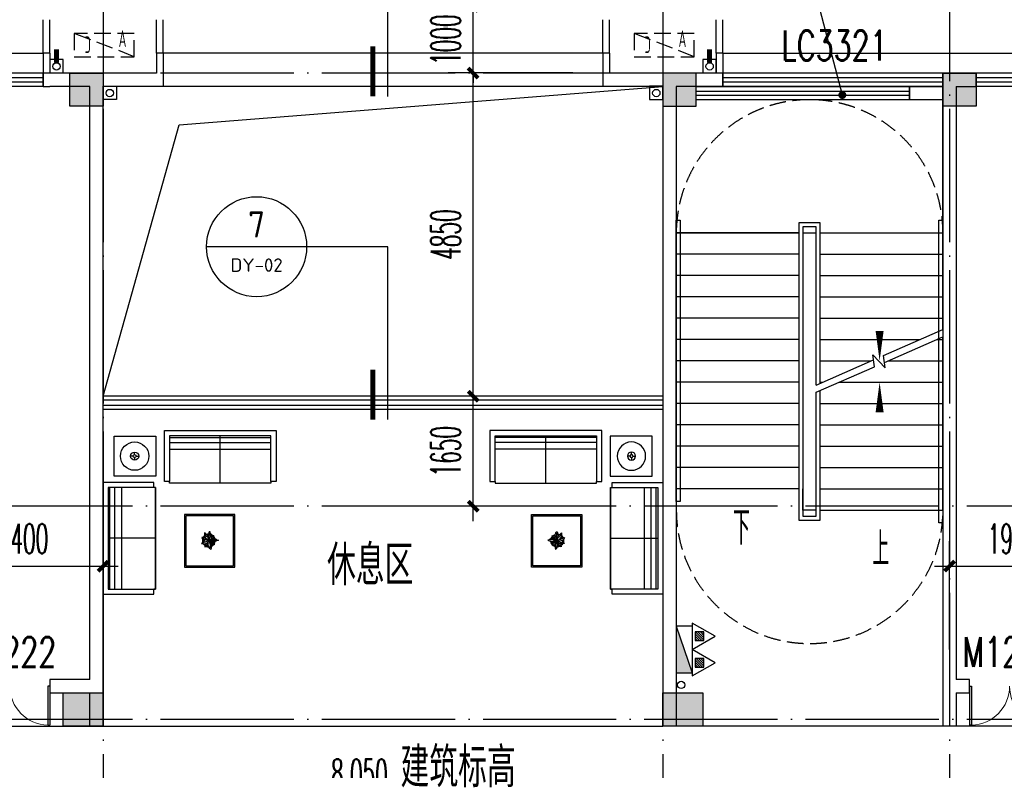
# Model space of a CAD drawing. Extents: x 1779708 to 7299578, y -1121471 to 88434.
# Tile 332 of 656: x 4607716 to 4622488, y -1020306 to -1009043. Entities that reach past the tile are written whole.
import ezdxf
from ezdxf.enums import TextEntityAlignment as Align

# ---------------------------------------------------------------- set-up
doc = ezdxf.new("R2010")
doc.units = 0
doc.header["$LTSCALE"] = 1000
doc.header["$MEASUREMENT"] = 0
doc.linetypes.add('DASH', pattern=[0.35, 0.25, -0.1])
doc.linetypes.add('DOTE', pattern=[2.42, 2, -0.2, 0.02, -0.2])
doc.layers.get('0').update_dxf_attribs({"linetype": 'CONTINUOUS'})
doc.layers.get('Defpoints').update_dxf_attribs({"linetype": 'CONTINUOUS'})
for name, color, linetype in [('11111111111111111111111111111', 50, 'DASH'), ('DIM_IDEN', 3, 'CONTINUOUS'), ('DIM_LEAD', 3, 'CONTINUOUS'), ('DIM_SYMB', 3, 'CONTINUOUS'), ('DIM_污水', 3, 'CONTINUOUS'), ('DOTE', 1, 'DOTE'), ('EQUIP_灭火器', 7, 'CONTINUOUS'), ('FUR', 9, 'CONTINUOUS'), ('P_PS_DIM', 1, 'CONTINUOUS'), ('PIPE-雨水', 4, 'CONTINUOUS'), ('PUB_DIM', 3, 'CONTINUOUS'), ('PUB_TEXT', 7, 'CONTINUOUS'), ('SPACE', 7, 'CONTINUOUS'), ('STAIR', 2, 'CONTINUOUS'), ('WALL', 255, 'CONTINUOUS'), ('WINDOW', 2, 'CONTINUOUS'), ('WINDOW_TEXT', 7, 'CONTINUOUS'), ('修改', 6, 'CONTINUOUS'), ('墙柱', 2, 'CONTINUOUS'), ('室外构件', 4, 'CONTINUOUS'), ('栏杆', 6, 'CONTINUOUS'), ('看线', 3, 'CONTINUOUS'), ('空调机位表示', 70, 'CONTINUOUS'), ('道路', 33, 'CONTINUOUS')]:
    doc.layers.add(name, color=color, linetype=linetype)
doc.styles.add('_TCH_DIM', font='SIMPLEX.shx', dxfattribs={"width": 0.7, "bigfont": 'GBCBIG.shx'})
doc.styles.add('_TCH_DIM_T3', font='SIMPLEX.shx', dxfattribs={"width": 0.494118, "bigfont": 'GBCBIG.shx'})
doc.styles.add('_TCH_SPACE', font='SIMPLEX', dxfattribs={"height": 5, "bigfont": 'GBCBIG'})
doc.styles.add('_TCH_WINDOW', font='SIMPLEX', dxfattribs={"height": 3.5, "bigfont": 'GBCBIG'})
doc.styles.get("Standard").update_dxf_attribs({"font": 'GBENOR', "bigfont": 'GBCBIG'})
doc.dimstyles.new('_TCH_ARCH&&150', dxfattribs={"dimtxt": 446.25, "dimasz": 150, "dimexe": 375, "dimexo": 450, "dimgap": 189.375, "dimtad": 1, "dimdec": 0, "dimzin": 0, "dimdsep": 46, "dimtxsty": '_TCH_DIM_T3', "dimblk": 'ARCHTICK', "dimcen": 0.09, "dimdle": 225, "dimclrt": 7, "dimazin": 2, "dimtfac": 1, "dimtdec": 0, "dimtix": 1, "dimtmove": 2, "dimatfit": 3, "dimfxl": 250, "dimtolj": 1, "dimtzin": 0, "dimarcsym": 0})

# ---------------------------------------------------------------- blocks, each defined once
blk = doc.blocks.new('A$C159220C3')
at = {"layer": 'DOTE'}
for p, q in [((42800, 149200), (42800, 7200)), ((51200, 149200), (51200, 7200)), ((55500, 149200), (55500, 7200)), ((86800, 60200), (7200, 60200)), ((86800, 53700), (7200, 53700)), ((86800, 50500), (7200, 50500))]:
    blk.add_line(p, q, dxfattribs=at)
blk = doc.blocks.new('A$C66903B95')
at = {"layer": '墙柱'}
h = blk.add_hatch(color=256, dxfattribs=at)
h.paths.add_polyline_path([(24950, 51000), (25450, 51000), (25450, 50500), (24950, 50500)])
h.paths.add_polyline_path([(66900, 12800), (67500, 12800), (67500, 13400), (66900, 13400)])
h.paths.add_polyline_path([(16600, 12800), (17100, 12800), (17100, 13300), (16600, 13300)])
h.paths.add_polyline_path([(27130, 15100), (27130, 15400), (26330, 15400), (26330, 15100)])
h.paths.add_polyline_path([(54500, 0), (55000, 0), (55000, 500), (54500, 500)])
h.paths.add_polyline_path([(16600, 51000), (17100, 51000), (17100, 50500), (16600, 50500)])
h.paths.add_polyline_path([(42000, 41700), (42600, 41700), (42600, 41200), (42000, 41200)])
h.paths.add_polyline_path([(58500, 32900), (59100, 32900), (59100, 32400), (58500, 32400)])
h.paths.add_polyline_path([(13000, 44800), (13500, 44800), (13500, 44200), (13000, 44200)])
h.paths.add_polyline_path([(66700, 37100), (67200, 37100), (67200, 36600), (66700, 36600)])
h.paths.add_polyline_path([(20700, 19400), (21200, 19400), (21200, 19900), (20700, 19900)])
h.paths.add_polyline_path([(20700, 26000), (21200, 26000), (21200, 26500), (20700, 26500)])
h.paths.add_polyline_path([(13000, 31800), (13500, 31800), (13500, 32400), (13000, 32400)])
h.paths.add_polyline_path([(20700, 38200), (21200, 38200), (21200, 37700), (20700, 37700)])
h.paths.add_polyline_path([(13000, 51000), (13500, 51000), (13500, 50500), (13000, 50500)])
h.paths.add_polyline_path([(74900, 12800), (75600, 12800), (75600, 13400), (74900, 13400)])
h.paths.add_polyline_path([(54900, 24500), (54400, 24500), (54400, 25000), (54900, 25000)])
h.paths.add_polyline_path([(74900, 41700), (75600, 41700), (75600, 41200), (74900, 41200)])
h.paths.add_polyline_path([(500, 44750), (1000, 44750), (1000, 44250), (500, 44250)])
h.paths.add_polyline_path([(500, 31850), (1000, 31850), (1000, 32350), (500, 32350)])
h.paths.add_polyline_path([(8400, 12800), (8900, 12800), (8900, 13300), (8400, 13300)])
h.paths.add_polyline_path([(66900, 24400), (67500, 24400), (67500, 25000), (66900, 25000)])
h.paths.add_polyline_path([(74900, 25000), (75600, 25000), (75600, 24400), (74900, 24400)])
h.paths.add_polyline_path([(58500, 25000), (59100, 25000), (59100, 24400), (58500, 24400)])
h.paths.add_polyline_path([(66700, 32900), (67200, 32900), (67200, 32400), (66700, 32400)])
h.paths.add_polyline_path([(54400, 32900), (54900, 32900), (54900, 32400), (54400, 32400)])
h.paths.add_polyline_path([(50150, 12800), (50650, 12800), (50650, 13300), (50150, 13300)])
h.paths.add_polyline_path([(46200, 51000), (46700, 51000), (46700, 50500), (46200, 50500)])
h.paths.add_polyline_path([(42500, 38200), (42000, 38200), (42000, 37700), (42500, 37700)])
h.paths.add_polyline_path([(42500, 51000), (42000, 51000), (42000, 50500), (42500, 50500)])
h.paths.add_polyline_path([(24900, 38200), (25400, 38200), (25400, 37700), (24900, 37700)])
h.paths.add_polyline_path([(20700, 31850), (21200, 31850), (21200, 32350), (20700, 32350)])
h.paths.add_polyline_path([(13000, 37600), (13500, 37600), (13500, 38200), (13000, 38200)])
h.paths.add_polyline_path([(16600, 26000), (17100, 26000), (17100, 26500), (16600, 26500)])
h.paths.add_polyline_path([(8200, 26000), (8700, 26000), (8700, 26500), (8200, 26500)])
h.paths.add_polyline_path([(500, 26000), (1000, 26000), (1000, 26500), (500, 26500)])
h.paths.add_polyline_path([(16500, 19300), (17100, 19300), (17100, 19900), (16500, 19900)])
h.paths.add_polyline_path([(8400, 19300), (8900, 19300), (8900, 19900), (8400, 19900)])
h.paths.add_polyline_path([(74900, 38500), (75600, 38500), (75600, 38000), (74900, 38000)])
h.paths.add_polyline_path([(75100, 51000), (75600, 51000), (75600, 50500), (75100, 50500)])
h.paths.add_polyline_path([(66850, 41800), (67550, 41800), (67550, 41200), (66850, 41200)])
h.paths.add_polyline_path([(66850, 51000), (67550, 51000), (67550, 50500), (66850, 50500)])
h.paths.add_polyline_path([(58450, 41800), (59150, 41800), (59150, 41200), (58450, 41200)])
h.paths.add_polyline_path([(58550, 51000), (59050, 51000), (59050, 50500), (58550, 50500)])
h.paths.add_polyline_path([(50150, 38200), (50650, 38200), (50650, 37700), (50150, 37700)])
h.paths.add_polyline_path([(50100, 41700), (50700, 41700), (50700, 41200), (50100, 41200)])
h.paths.add_polyline_path([(50150, 51000), (50650, 51000), (50650, 50500), (50150, 50500)])
h.paths.add_polyline_path([(33100, 38200), (33600, 38200), (33600, 37700), (33100, 37700)])
h.paths.add_polyline_path([(33000, 41700), (33600, 41700), (33600, 41200), (33000, 41200)])
h.paths.add_polyline_path([(24900, 41700), (25500, 41700), (25500, 41200), (24900, 41200)])
h.paths.add_polyline_path([(500, 38200), (1000, 38200), (1000, 37700), (500, 37700)])
h.paths.add_polyline_path([(16500, 41800), (17100, 41800), (17100, 41200), (16500, 41200)])
h.paths.add_polyline_path([(33100, 51000), (33600, 51000), (33600, 50500), (33100, 50500)])
h.paths.add_polyline_path([(500, 51000), (1000, 51000), (1000, 50500), (500, 50500)])
h.paths.add_polyline_path([(74900, 9300), (75600, 9300), (75600, 9800), (74900, 9800)])
h.paths.add_polyline_path([(74900, 0), (75600, 0), (75600, 500), (74900, 500)])
h.paths.add_polyline_path([(66900, 9300), (67500, 9300), (67500, 9800), (66900, 9800)])
h.paths.add_polyline_path([(66950, 0), (67450, 0), (67450, 500), (66950, 500)])
h.paths.add_polyline_path([(58500, 12800), (59100, 12800), (59100, 13400), (58500, 13400)])
h.paths.add_polyline_path([(58500, 9300), (59100, 9300), (59100, 9800), (58500, 9800)])
h.paths.add_polyline_path([(58550, 0), (59050, 0), (59050, 500), (58550, 500)])
h.paths.add_polyline_path([(50100, 9300), (50700, 9300), (50700, 9800), (50100, 9800)])
h.paths.add_polyline_path([(50150, 0), (50650, 0), (50650, 500), (50150, 500)])
h.paths.add_polyline_path([(42000, 12800), (42500, 12800), (42500, 13300), (42000, 13300)])
h.paths.add_polyline_path([(42000, 9300), (42600, 9300), (42600, 9800), (42000, 9800)])
h.paths.add_polyline_path([(33100, 12800), (33600, 12800), (33600, 13300), (33100, 13300)])
h.paths.add_polyline_path([(25060, 12800), (25660, 12800), (25660, 13200), (25060, 13200)])
h.paths.add_polyline_path([(33000, 9300), (33600, 9300), (33600, 9800), (33000, 9800)])
h.paths.add_polyline_path([(24900, 9300), (25500, 9300), (25500, 9800), (24900, 9800)])
h.paths.add_polyline_path([(0, 12500), (700, 12500), (700, 13000), (0, 13000)])
h.paths.add_polyline_path([(0, 9300), (700, 9300), (700, 9800), (0, 9800)])
h.paths.add_polyline_path([(8100, 9300), (8700, 9300), (8700, 9800), (8100, 9800)])
h.paths.add_polyline_path([(16500, 9300), (17100, 9300), (17100, 9800), (16500, 9800)])
h.paths.add_polyline_path([(42000, 0), (42500, 0), (42500, 500), (42000, 500)])
h.paths.add_polyline_path([(33100, 0), (33600, 0), (33600, 500), (33100, 500)])
h.paths.add_polyline_path([(24950, 0), (25450, 0), (25450, 500), (24950, 500)])
h.paths.add_polyline_path([(16500, 0), (17100, 0), (17100, 500), (16500, 500)])
h.paths.add_polyline_path([(8100, 0), (8700, 0), (8700, 500), (8100, 500)])
h.paths.add_polyline_path([(0, 0), (500, 0), (500, 500), (0, 500)])
h.paths.add_polyline_path([(24950, 87000), (25450, 87000), (25450, 87500), (24950, 87500)])
h.paths.add_polyline_path([(66900, 125200), (67500, 125200), (67500, 124600), (66900, 124600)])
h.paths.add_polyline_path([(16600, 125200), (17100, 125200), (17100, 124700), (16600, 124700)])
h.paths.add_polyline_path([(27130, 122900), (27130, 122600), (26330, 122600), (26330, 122900)])
h.paths.add_polyline_path([(54500, 138000), (55000, 138000), (55000, 137500), (54500, 137500)])
h.paths.add_polyline_path([(16600, 87000), (17100, 87000), (17100, 87500), (16600, 87500)])
h.paths.add_polyline_path([(42000, 96300), (42600, 96300), (42600, 96800), (42000, 96800)])
h.paths.add_polyline_path([(58500, 105100), (59100, 105100), (59100, 105600), (58500, 105600)])
h.paths.add_polyline_path([(13000, 93200), (13500, 93200), (13500, 93800), (13000, 93800)])
h.paths.add_polyline_path([(66700, 100900), (67200, 100900), (67200, 101400), (66700, 101400)])
h.paths.add_polyline_path([(20700, 118600), (21200, 118600), (21200, 118100), (20700, 118100)])
h.paths.add_polyline_path([(20700, 112000), (21200, 112000), (21200, 111500), (20700, 111500)])
h.paths.add_polyline_path([(13000, 106200), (13500, 106200), (13500, 105600), (13000, 105600)])
h.paths.add_polyline_path([(20700, 99800), (21200, 99800), (21200, 100300), (20700, 100300)])
h.paths.add_polyline_path([(13000, 87000), (13500, 87000), (13500, 87500), (13000, 87500)])
h.paths.add_polyline_path([(74900, 125200), (75600, 125200), (75600, 124600), (74900, 124600)])
h.paths.add_polyline_path([(54900, 113500), (54400, 113500), (54400, 113000), (54900, 113000)])
h.paths.add_polyline_path([(74900, 96300), (75600, 96300), (75600, 96800), (74900, 96800)])
h.paths.add_polyline_path([(500, 93250), (1000, 93250), (1000, 93750), (500, 93750)])
h.paths.add_polyline_path([(500, 106150), (1000, 106150), (1000, 105650), (500, 105650)])
h.paths.add_polyline_path([(8400, 125200), (8900, 125200), (8900, 124700), (8400, 124700)])
h.paths.add_polyline_path([(66900, 113600), (67500, 113600), (67500, 113000), (66900, 113000)])
h.paths.add_polyline_path([(74900, 113000), (75600, 113000), (75600, 113600), (74900, 113600)])
h.paths.add_polyline_path([(58500, 113000), (59100, 113000), (59100, 113600), (58500, 113600)])
h.paths.add_polyline_path([(66700, 105100), (67200, 105100), (67200, 105600), (66700, 105600)])
h.paths.add_polyline_path([(54400, 105100), (54900, 105100), (54900, 105600), (54400, 105600)])
h.paths.add_polyline_path([(50150, 125200), (50650, 125200), (50650, 124700), (50150, 124700)])
h.paths.add_polyline_path([(46200, 87000), (46700, 87000), (46700, 87500), (46200, 87500)])
h.paths.add_polyline_path([(42500, 99800), (42000, 99800), (42000, 100300), (42500, 100300)])
h.paths.add_polyline_path([(42500, 87000), (42000, 87000), (42000, 87500), (42500, 87500)])
h.paths.add_polyline_path([(24900, 99800), (25400, 99800), (25400, 100300), (24900, 100300)])
h.paths.add_polyline_path([(20700, 106150), (21200, 106150), (21200, 105650), (20700, 105650)])
h.paths.add_polyline_path([(13000, 100400), (13500, 100400), (13500, 99800), (13000, 99800)])
h.paths.add_polyline_path([(16600, 112000), (17100, 112000), (17100, 111500), (16600, 111500)])
h.paths.add_polyline_path([(8200, 112000), (8700, 112000), (8700, 111500), (8200, 111500)])
h.paths.add_polyline_path([(500, 112000), (1000, 112000), (1000, 111500), (500, 111500)])
h.paths.add_polyline_path([(16500, 118700), (17100, 118700), (17100, 118100), (16500, 118100)])
h.paths.add_polyline_path([(8400, 118700), (8900, 118700), (8900, 118100), (8400, 118100)])
h.paths.add_polyline_path([(74900, 99500), (75600, 99500), (75600, 100000), (74900, 100000)])
h.paths.add_polyline_path([(75100, 87000), (75600, 87000), (75600, 87500), (75100, 87500)])
h.paths.add_polyline_path([(66850, 96200), (67550, 96200), (67550, 96800), (66850, 96800)])
h.paths.add_polyline_path([(66850, 87000), (67550, 87000), (67550, 87500), (66850, 87500)])
h.paths.add_polyline_path([(58450, 96200), (59150, 96200), (59150, 96800), (58450, 96800)])
h.paths.add_polyline_path([(58550, 87000), (59050, 87000), (59050, 87500), (58550, 87500)])
h.paths.add_polyline_path([(50150, 99800), (50650, 99800), (50650, 100300), (50150, 100300)])
h.paths.add_polyline_path([(50100, 96300), (50700, 96300), (50700, 96800), (50100, 96800)])
h.paths.add_polyline_path([(50150, 87000), (50650, 87000), (50650, 87500), (50150, 87500)])
h.paths.add_polyline_path([(33100, 99800), (33600, 99800), (33600, 100300), (33100, 100300)])
h.paths.add_polyline_path([(33000, 96300), (33600, 96300), (33600, 96800), (33000, 96800)])
h.paths.add_polyline_path([(24900, 96300), (25500, 96300), (25500, 96800), (24900, 96800)])
h.paths.add_polyline_path([(500, 99800), (1000, 99800), (1000, 100300), (500, 100300)])
h.paths.add_polyline_path([(16500, 96200), (17100, 96200), (17100, 96800), (16500, 96800)])
h.paths.add_polyline_path([(33100, 87000), (33600, 87000), (33600, 87500), (33100, 87500)])
h.paths.add_polyline_path([(500, 87000), (1000, 87000), (1000, 87500), (500, 87500)])
h.paths.add_polyline_path([(74900, 128700), (75600, 128700), (75600, 128200), (74900, 128200)])
h.paths.add_polyline_path([(74900, 138000), (75600, 138000), (75600, 137500), (74900, 137500)])
h.paths.add_polyline_path([(66900, 128700), (67500, 128700), (67500, 128200), (66900, 128200)])
h.paths.add_polyline_path([(66950, 138000), (67450, 138000), (67450, 137500), (66950, 137500)])
h.paths.add_polyline_path([(58500, 125200), (59100, 125200), (59100, 124600), (58500, 124600)])
h.paths.add_polyline_path([(58500, 128700), (59100, 128700), (59100, 128200), (58500, 128200)])
h.paths.add_polyline_path([(58550, 138000), (59050, 138000), (59050, 137500), (58550, 137500)])
h.paths.add_polyline_path([(50100, 128700), (50700, 128700), (50700, 128200), (50100, 128200)])
h.paths.add_polyline_path([(50150, 138000), (50650, 138000), (50650, 137500), (50150, 137500)])
h.paths.add_polyline_path([(42000, 125200), (42500, 125200), (42500, 124700), (42000, 124700)])
h.paths.add_polyline_path([(42000, 128700), (42600, 128700), (42600, 128200), (42000, 128200)])
h.paths.add_polyline_path([(33100, 125200), (33600, 125200), (33600, 124700), (33100, 124700)])
h.paths.add_polyline_path([(25060, 125200), (25660, 125200), (25660, 124800), (25060, 124800)])
h.paths.add_polyline_path([(33000, 128700), (33600, 128700), (33600, 128200), (33000, 128200)])
h.paths.add_polyline_path([(24900, 128700), (25500, 128700), (25500, 128200), (24900, 128200)])
h.paths.add_polyline_path([(0, 125500), (700, 125500), (700, 125000), (0, 125000)])
h.paths.add_polyline_path([(0, 128700), (700, 128700), (700, 128200), (0, 128200)])
h.paths.add_polyline_path([(8100, 128700), (8700, 128700), (8700, 128200), (8100, 128200)])
h.paths.add_polyline_path([(16500, 128700), (17100, 128700), (17100, 128200), (16500, 128200)])
h.paths.add_polyline_path([(42000, 138000), (42500, 138000), (42500, 137500), (42000, 137500)])
h.paths.add_polyline_path([(33100, 138000), (33600, 138000), (33600, 137500), (33100, 137500)])
h.paths.add_polyline_path([(24950, 138000), (25450, 138000), (25450, 137500), (24950, 137500)])
h.paths.add_polyline_path([(16500, 138000), (17100, 138000), (17100, 137500), (16500, 137500)])
h.paths.add_polyline_path([(8100, 138000), (8700, 138000), (8700, 137500), (8100, 137500)])
h.paths.add_polyline_path([(0, 138000), (500, 138000), (500, 137500), (0, 137500)])
for points in [[(33100, 51000), (33600, 51000), (33600, 50500), (33100, 50500)], [(42500, 51000), (42000, 51000), (42000, 50500), (42500, 50500)], [(46200, 51000), (46700, 51000), (46700, 50500), (46200, 50500)], [(33000, 41700), (33600, 41700), (33600, 41200), (33000, 41200)], [(42000, 41700), (42600, 41700), (42600, 41200), (42000, 41200)]]:
    blk.add_lwpolyline(points, close=True, dxfattribs=at)
blk = doc.blocks.new('A$C46E9187A')
at = {"layer": '空调机位表示', "linetype": 'DASH'}
blk.add_lwpolyline([(0, 0), (0, 350), (900, 350), (900, 0)], close=True, dxfattribs=at)
blk.add_lwpolyline([(0, 0), (900, 350)], dxfattribs=at)
at = {"layer": '空调机位表示', "width": 0.6}
for s, p in [('A', (118, 145)), ('C', (651, 55))]:
    blk.add_text(s, height=250, dxfattribs=at).set_placement(p)
blk = doc.blocks.new('a1')
at = {"layer": '11111111111111111111111111111'}
for p, q in [((59122, 49136), (59122, 48936)), ((59322, 49136), (59122, 49136)), ((59322, 48936), (59322, 49136)), ((59122, 48936), (59322, 48936))]:
    blk.add_line(p, q, dxfattribs=at)
blk = doc.blocks.new('$TwtSys$00000545')
h = blk.add_hatch()
h.set_pattern_fill('ANSI31', color=256, scale=200, angle=180, style=0)
h.set_pattern_definition([(225, (199409.273, 63921.482), (17.6776695, -17.6776695), [])])
h.paths.add_polyline_path([(65, 174), (-65, 174), (-65, 44), (65, 44)])
for p, q in [((0, 344), (-198, 0)), ((198, 0), (0, 344)), ((-198, 0), (198, 0))]:
    blk.add_line(p, q)
blk.add_lwpolyline([(65, 174), (-65, 174), (-65, 44), (65, 44)], close=True)
blk = doc.blocks.new('$plan$00002595')
at = {"layer": 'FUR'}
for p, q in [((2519, 1538), (995, 1538)), ((995, 1538), (995, 852)), ((995, 1512), (2519, 1512)), ((1757, 826), (1757, 1538)), ((2519, 852), (2519, 1538)), ((995, 1436), (2519, 1436)), ((995, 1334), (2519, 1334)), ((450, 1232), (412, 1232)), ((473, 1255), (473, 1293)), ((473, 1210), (473, 1171)), ((496, 1232), (534, 1232)), ((76, 762), (76, -762)), ((762, 762), (76, 762)), ((102, -762), (102, 762)), ((178, -762), (178, 762)), ((279, -762), (279, 762)), ((1955, 335), (1240, 335)), ((1240, 335), (1240, -413)), ((1955, -413), (1955, 335)), ((787, 0), (76, 0)), ((1495, 11), (1480, 9)), ((1480, 9), (1486, -6)), ((1491, 4), (1517, -7)), ((1508, 13), (1495, 11)), ((1523, 13), (1508, 13)), ((1535, 69), (1523, 82)), ((1523, 82), (1523, 66)), ((1523, 66), (1524, 28)), ((1541, 3), (1523, 13)), ((1524, 28), (1536, 7)), ((1557, 53), (1535, 69)), ((1540, 40), (1535, 55)), ((1536, 7), (1549, -8)), ((1542, 34), (1540, 40)), ((1550, 27), (1542, 34)), ((1563, 22), (1550, 27)), ((1568, 42), (1557, 53)), ((1575, 9), (1563, 22)), ((1581, 28), (1568, 42)), ((1579, -11), (1575, 9)), ((1580, 43), (1578, 34)), ((1582, 63), (1580, 43)), ((1587, 10), (1581, 28)), ((1585, 81), (1582, 63)), ((1593, 94), (1585, 81)), ((1597, 18), (1587, 2)), ((1591, -21), (1587, 10)), ((1590, -13), (1600, 3)), ((1604, 98), (1593, 94)), ((1596, 74), (1600, 51)), ((1602, 38), (1597, 18)), ((1600, 51), (1602, 38)), ((1600, 3), (1612, 21)), ((1605, 95), (1604, 98)), ((1607, 79), (1605, 95)), ((1610, 69), (1607, 79)), ((1619, 59), (1610, 69)), ((1612, 21), (1633, 30)), ((1615, 22), (1620, 32)), ((1623, 48), (1619, 59)), ((1620, 32), (1623, 48)), ((1630, 5), (1633, 14)), ((1630, -8), (1630, 5)), ((1633, 30), (1650, 33)), ((1646, 6), (1642, -14)), ((1653, 24), (1646, 6)), ((1650, 33), (1666, 36)), ((1666, 36), (1653, 24)), ((1491, -64), (1478, -80)), ((1478, -80), (1501, -79)), ((1486, -6), (1489, -14)), ((1489, -14), (1503, -31)), ((1504, -48), (1491, -64)), ((1516, -61), (1495, -75)), ((1501, -79), (1519, -84)), ((1503, -31), (1513, -34)), ((1514, -35), (1504, -48)), ((1527, -30), (1514, -35)), ((1532, -57), (1516, -61)), ((1517, -7), (1528, -11)), ((1519, -84), (1539, -81)), ((1544, -26), (1527, -30)), ((1528, -11), (1558, -26)), ((1531, -105), (1528, -129)), ((1528, -129), (1537, -126)), ((1540, -87), (1531, -105)), ((1551, -48), (1532, -57)), ((1537, -126), (1552, -123)), ((1539, -81), (1557, -75)), ((1548, -79), (1540, -87)), ((1563, -27), (1544, -26)), ((1558, -98), (1544, -105)), ((1549, -8), (1559, -24)), ((1566, -44), (1551, -48)), ((1552, -123), (1562, -110)), ((1557, -75), (1565, -64)), ((1566, -88), (1558, -98)), ((1559, -24), (1580, -35)), ((1562, -110), (1576, -97)), ((1565, -64), (1576, -55)), ((1581, -33), (1566, -44)), ((1574, -75), (1566, -88)), ((1576, -70), (1579, -50)), ((1576, -55), (1578, -51)), ((1576, -96), (1576, -70)), ((1580, -116), (1576, -96)), ((1587, -32), (1579, -11)), ((1579, -50), (1585, -30)), ((1580, -35), (1587, -32)), ((1589, -139), (1580, -116)), ((1585, -30), (1605, -48)), ((1585, -32), (1596, -66)), ((1587, -34), (1591, -21)), ((1589, -32), (1598, -21)), ((1589, -35), (1589, -32)), ((1605, -33), (1589, -35)), ((1600, -152), (1589, -139)), ((1591, -35), (1618, -36)), ((1596, -66), (1607, -95)), ((1598, -21), (1612, -13)), ((1619, -50), (1602, -46)), ((1616, -27), (1605, -33)), ((1605, -48), (1622, -77)), ((1608, -113), (1605, -135)), ((1605, -135), (1608, -145)), ((1607, -95), (1608, -113)), ((1630, -64), (1611, -59)), ((1612, -13), (1625, -15)), ((1619, -144), (1615, -171)), ((1631, -27), (1616, -27)), ((1618, -36), (1640, -35)), ((1634, -51), (1619, -50)), ((1625, -115), (1619, -144)), ((1622, -77), (1625, -115)), ((1637, -100), (1623, -92)), ((1625, -15), (1630, -8)), ((1642, -71), (1630, -64)), ((1642, -14), (1631, -27)), ((1669, -51), (1634, -51)), ((1650, -101), (1637, -100)), ((1640, -13), (1656, -9)), ((1640, -35), (1650, -26)), ((1640, -52), (1653, -60)), ((1649, -82), (1642, -71)), ((1654, -88), (1649, -82)), ((1650, -26), (1659, -24)), ((1668, -101), (1650, -101)), ((1653, -60), (1666, -76)), ((1656, -9), (1679, -6)), ((1659, -24), (1684, -22)), ((1666, -76), (1667, -90)), ((1667, -90), (1668, -101)), ((1693, -42), (1669, -51)), ((1679, -6), (1698, -12)), ((1684, -22), (1699, -29)), ((1718, -34), (1693, -42)), ((1698, -12), (1707, -24)), ((1707, -24), (1719, -27)), ((1730, -28), (1718, -34)), ((1719, -27), (1730, -28)), ((1615, -171), (1600, -152)), ((1240, -413), (1955, -413)), ((76, -762), (762, -762))]:
    blk.add_line(p, q, dxfattribs=at)
for points in [[(792, 930), (164, 930), (164, 1530), (792, 1530)], [(2519, 852), (2519, 826), (995, 826), (995, 852), (919, 852), (919, 1614), (2596, 1614), (2596, 852)], [(787, 762), (762, 762), (762, 838), (0, 838), (0, -838), (762, -838), (762, -762), (787, -762)], [(787, 762), (787, 762), (787, -762), (762, -762), (787, -762)], [(1975, -433), (1975, 355), (1220, 355), (1220, -433)]]:
    blk.add_lwpolyline(points, close=True, dxfattribs=at)
for radius in [213, 61, 22.9]:
    blk.add_circle((473, 1232), radius, dxfattribs=at)
for radius, start, end in [(96, 130.6606, 151.3393), (88, 135.0835, 147.5023), (96, 92.503, 110.4563), (88, 93.2699, 107.4002), (96, 44.8021, 69.1804), (88, 48.4756, 65.3347), (88, 17.9864, 40.5771), (96, 17.123, 40.9816), (96, 169.7038, 196.1281), (88, 174.1886, 192.4028), (96, 208.3455, 234.4541), (88, 213.3868, 232.0756), (96, 248.5862, 269.7442), (88, 250.6559, 267.5058), (96, 292.9768, 315.8473), (88, 296.2761, 311.1349), (88, 332.6899, 349.5345), (96, 326.9563, 352.295)]:
    blk.add_arc((1586, -34), radius, start, end, dxfattribs=at)
blk = doc.blocks.new('$WINLIB2D$00000001')
at = {"color": 0}
for points in [[(-0.5, 0.5), (-0.5, -0.5)], [(-0.5, 0.5), (0.5, 0.5)], [(0.5, -0.5), (0.5, 0.5)], [(0.5, 0.1667), (-0.5, 0.1667)], [(0.5, -0.1667), (-0.5, -0.1667)], [(-0.5, -0.5), (0.5, -0.5)]]:
    blk.add_lwpolyline(points, dxfattribs=at)
blk = doc.blocks.new('_ArchTick')
at = {"color": 0, "linetype": 'ByBlock', "const_width": 0.4}
blk.add_lwpolyline([(-0.5, -0.5), (0.5, 0.5)], dxfattribs=at)
blk = doc.blocks.new('*D6171')
at = {"layer": 'Defpoints', "color": 0, "transparency": 16777216}
for p in [(4614519, -1008843), (4616467, -1008843), (4616467, -1009843)]:
    blk.add_point(p, dxfattribs=at)
at = {"layer": 'PUB_DIM', "color": 0, "lineweight": -2, "transparency": 16777216}
for p, q in [((4614519, -1008843), (4614519, -1008693)), ((4616017, -1008843), (4614144, -1008843)), ((4614519, -1009843), (4614519, -1008843)), ((4616017, -1009843), (4614144, -1009843)), ((4614519, -1009843), (4614519, -1009993))]:
    blk.add_line(p, q, dxfattribs=at)
at = {"layer": 'PUB_DIM', "color": 0, "lineweight": -2, "transparency": 16777216, "xscale": 150, "yscale": 150, "zscale": 150}
for p, rotation in [((4614519, -1008843), 270), ((4614519, -1009843), 90)]:
    blk.add_blockref('_ArchTick', p, dxfattribs=dict(at, rotation=rotation))
at = {"layer": 'PUB_DIM', "color": 7, "transparency": 16777216, "insert": (4614106, -1009343), "char_height": 446.2, "attachment_point": 5, "rotation": 90, "style": '_TCH_DIM_T3'}
blk.add_mtext('\\A1;1000', dxfattribs=at)
blk = doc.blocks.new('*D6172')
at = {"layer": 'Defpoints', "color": 0, "transparency": 16777216}
for p in [(4614519, -1009843), (4616467, -1009843), (4616467, -1014693)]:
    blk.add_point(p, dxfattribs=at)
at = {"layer": 'PUB_DIM', "color": 0, "lineweight": -2, "transparency": 16777216}
for p, q in [((4614519, -1014918), (4614519, -1009618)), ((4616017, -1009843), (4614144, -1009843)), ((4616017, -1014693), (4614144, -1014693))]:
    blk.add_line(p, q, dxfattribs=at)
at = {"layer": 'PUB_DIM', "color": 0, "lineweight": -2, "transparency": 16777216, "xscale": 150, "yscale": 150, "zscale": 150}
for p, rotation in [((4614519, -1009843), 90), ((4614519, -1014693), 270)]:
    blk.add_blockref('_ArchTick', p, dxfattribs=dict(at, rotation=rotation))
at = {"layer": 'PUB_DIM', "color": 7, "transparency": 16777216, "insert": (4614106, -1012268), "char_height": 446.2, "attachment_point": 5, "rotation": 90, "style": '_TCH_DIM_T3'}
blk.add_mtext('\\A1;4850', dxfattribs=at)
blk = doc.blocks.new('*D6173')
at = {"layer": 'Defpoints', "color": 0, "transparency": 16777216}
for p in [(4614519, -1014693), (4616467, -1014693), (4616467, -1016343)]:
    blk.add_point(p, dxfattribs=at)
at = {"layer": 'PUB_DIM', "color": 0, "lineweight": -2, "transparency": 16777216}
for p, q in [((4614519, -1016568), (4614519, -1014468)), ((4616017, -1014693), (4614144, -1014693)), ((4616017, -1016343), (4614144, -1016343))]:
    blk.add_line(p, q, dxfattribs=at)
at = {"layer": 'PUB_DIM', "color": 0, "lineweight": -2, "transparency": 16777216, "xscale": 150, "yscale": 150, "zscale": 150}
for p, rotation in [((4614519, -1014693), 90), ((4614519, -1016343), 270)]:
    blk.add_blockref('_ArchTick', p, dxfattribs=dict(at, rotation=rotation))
at = {"layer": 'PUB_DIM', "color": 7, "transparency": 16777216, "insert": (4614106, -1015518), "char_height": 446.2, "attachment_point": 5, "rotation": 90, "style": '_TCH_DIM_T3'}
blk.add_mtext('\\A1;1650', dxfattribs=at)
blk = doc.blocks.new('$DorLib2D$00000002')
for p, q in [((-0.5, 0), (-0.5, 0.4875)), ((-0.475, 0.4875), (-0.5, 0.4875)), ((-0.475, 0), (-0.475, 0.4875)), ((0.475, 0), (0.475, 0.4875)), ((0.475, 0.4875), (0.5, 0.4875)), ((0.5, 0), (0.5, 0.4875)), ((-0.5, 0), (-0.475, 0)), ((0.5, 0), (0.475, 0))]:
    blk.add_line(p, q)
at = {"lineweight": 13}
for centre, start, end in [((-0.4875, 0), 0, 88.53072), ((0.4875, 0), 91.46928, 180)]:
    blk.add_arc(centre, 0.4875, start, end, dxfattribs=at)
blk = doc.blocks.new('*D6592')
at = {"layer": 'Defpoints', "color": 0, "transparency": 16777216}
for p in [(4608967, -1017243), (4606567, -1018943), (4608967, -1018943)]:
    blk.add_point(p, dxfattribs=at)
at = {"layer": 'PUB_DIM', "color": 0, "lineweight": -2, "transparency": 16777216}
for p, q in [((4606567, -1018493), (4606567, -1016868)), ((4608967, -1018493), (4608967, -1016868)), ((4606342, -1017243), (4609192, -1017243))]:
    blk.add_line(p, q, dxfattribs=at)
at = {"layer": 'PUB_DIM', "color": 0, "lineweight": -2, "transparency": 16777216, "xscale": 150, "yscale": 150, "zscale": 150, "rotation": 180}
blk.add_blockref('_ArchTick', (4606567, -1017243), dxfattribs=at)
at = {"layer": 'PUB_DIM', "color": 0, "lineweight": -2, "transparency": 16777216, "xscale": 150, "yscale": 150, "zscale": 150}
blk.add_blockref('_ArchTick', (4608967, -1017243), dxfattribs=at)
at = {"layer": 'PUB_DIM', "color": 7, "transparency": 16777216, "insert": (4607767, -1016831), "char_height": 446.2, "attachment_point": 5, "style": '_TCH_DIM_T3'}
blk.add_mtext('\\A1;2400', dxfattribs=at)
blk = doc.blocks.new('*D6594')
at = {"layer": 'Defpoints', "color": 0, "transparency": 16777216}
for p in [(4623567, -1017243), (4621667, -1018943), (4623567, -1018943)]:
    blk.add_point(p, dxfattribs=at)
at = {"layer": 'PUB_DIM', "color": 0, "lineweight": -2, "transparency": 16777216}
for p, q in [((4621667, -1018493), (4621667, -1016868)), ((4623567, -1018493), (4623567, -1016868)), ((4621442, -1017243), (4623792, -1017243))]:
    blk.add_line(p, q, dxfattribs=at)
at = {"layer": 'PUB_DIM', "color": 0, "lineweight": -2, "transparency": 16777216, "xscale": 150, "yscale": 150, "zscale": 150, "rotation": 180}
blk.add_blockref('_ArchTick', (4621667, -1017243), dxfattribs=at)
at = {"layer": 'PUB_DIM', "color": 0, "lineweight": -2, "transparency": 16777216, "xscale": 150, "yscale": 150, "zscale": 150}
blk.add_blockref('_ArchTick', (4623567, -1017243), dxfattribs=at)
at = {"layer": 'PUB_DIM', "color": 7, "transparency": 16777216, "insert": (4622617, -1016831), "char_height": 446.2, "attachment_point": 5, "style": '_TCH_DIM_T3'}
blk.add_mtext('\\A1;1900', dxfattribs=at)

msp = doc.modelspace()

# ---------------------------------------------------------------- linework, layer by layer
at = {"color": 1}
for p, q in [((4617807.1, -1018143.3), (4617567.1, -1018143.3)), ((4617567.1, -1018143.3), (4617567.1, -1018843.3)), ((4617567.1, -1018143.3), (4617807.1, -1018843.3)), ((4617807.1, -1018143.3), (4617807.1, -1018843.3)), ((4617567.1, -1018843.3), (4617807.1, -1018843.3))]:
    msp.add_line(p, q, dxfattribs=at)
msp.add_solid([(4617567.1, -1018843.3), (4617807.1, -1018843.3), (4617567.1, -1018143.3)], dxfattribs=at)
at = {"layer": 'DIM_IDEN'}
for p, q in [((4613238.5, -1010193.3), (4613238.5, -1002220.1)), ((4612020.5, -1012449.4), (4610520.5, -1012449.4)), ((4613238.5, -1012449.4), (4612020.5, -1012449.4)), ((4613238.5, -1015043.3), (4613238.5, -1012449.4))]:
    msp.add_line(p, q, dxfattribs=at)
at = {"layer": 'DIM_IDEN', "const_width": 75}
for points in [[(4613013.5, -1010193.3), (4613013.5, -1009443.3)], [(4613013.5, -1015043.3), (4613013.5, -1014293.3)]]:
    msp.add_lwpolyline(points, dxfattribs=at)
at = {"layer": 'DIM_IDEN'}
msp.add_circle((4611270.5, -1012449.4), 750, dxfattribs=at)
at = {"layer": 'DIM_LEAD'}
msp.add_line((4620057.9, -1010173.3), (4618533.9, -1004330.2), dxfattribs=at)
at = {"layer": 'DIM_LEAD', "const_width": 60}
msp.add_lwpolyline([(4620065.4, -1010202.3, 1), (4620050.3, -1010144.3, 1)], format="xyb", close=True, dxfattribs=at)
at = {"layer": 'DIM_SYMB'}
for points in [[(4618517.1, -1016243.3, 0, 0, 0), (4618517.1, -1011143.3, 0, 0, 0), (4620617.1, -1011143.3, 0, 0, 0), (4620617.1, -1014163.3, 0, 120, 0), (4620617.1, -1013713.3, 0, 0, 0)], [(4620617.1, -1016563.3, 0, 0, 0), (4620617.1, -1014483.3, 0, 120, 0), (4620617.1, -1014933.3, 0, 0, 0)]]:
    msp.add_lwpolyline(points, format="xyseb", dxfattribs=at)
at = {"layer": 'DIM_污水', "color": 7}
for centre in [(4608267.1, -1009743.3), (4618067.1, -1009743.3)]:
    msp.add_circle(centre, 55, dxfattribs=at)
at = {"layer": 'DIM_污水', "color": 3}
for centre in [(4609067.1, -1010143.3), (4617267.1, -1010143.3)]:
    msp.add_circle(centre, 55, dxfattribs=at)
at = {"layer": 'DIM_污水', "color": 1}
msp.add_circle((4617639.5, -1019025), 55, dxfattribs=at)
at = {"layer": 'DOTE'}
msp.add_line((4617367.1, -1014693.3), (4608967.1, -1014693.3), dxfattribs=at)
at = {"layer": 'PIPE-雨水', "const_width": 75}
for points in [[(4608267.1, -1009688.3), (4608267.1, -1009488.3)], [(4618067.1, -1009688.3), (4618067.1, -1009488.3)]]:
    msp.add_lwpolyline(points, dxfattribs=at)
at = {"layer": 'STAIR'}
for p, q in [((4621567.1, -1010043.3), (4617567.1, -1010043.3)), ((4617567.1, -1010043.3), (4617567.1, -1012243.3)), ((4621567.1, -1012243.3), (4621567.1, -1010043.3)), ((4619407.1, -1012093.3), (4619407.1, -1016553.3)), ((4619727.1, -1012093.3), (4619407.1, -1012093.3)), ((4619467.1, -1012153.3), (4619467.1, -1016493.3)), ((4619667.1, -1012153.3), (4619467.1, -1012153.3)), ((4619667.1, -1014524.7), (4619667.1, -1012153.3)), ((4619727.1, -1014498.5), (4619727.1, -1012093.3)), ((4617567.1, -1012243.3), (4617567.1, -1016083.3)), ((4619407.1, -1012243.3), (4617567.1, -1012243.3)), ((4617567.1, -1012243.3), (4619407.1, -1012243.3)), ((4619467.1, -1012243.3), (4619467.1, -1016083.3)), ((4619467.1, -1012243.3), (4619667.1, -1012243.3)), ((4619667.1, -1014524.7), (4619667.1, -1012243.3)), ((4619727.1, -1012243.3), (4621567.1, -1012243.3)), ((4619727.1, -1012243.3), (4621567.1, -1012243.3)), ((4621567.1, -1013692.7), (4621567.1, -1012243.3)), ((4619407.1, -1012563.3), (4617567.1, -1012563.3)), ((4619727.1, -1012563.3), (4621567.1, -1012563.3)), ((4619407.1, -1012883.3), (4617567.1, -1012883.3)), ((4619727.1, -1012883.3), (4621567.1, -1012883.3)), ((4619407.1, -1013203.3), (4617567.1, -1013203.3)), ((4619727.1, -1013203.3), (4621567.1, -1013203.3)), ((4619407.1, -1013523.3), (4617567.1, -1013523.3)), ((4619727.1, -1013523.3), (4621567.1, -1013523.3)), ((4620673.3, -1014084.1), (4621567.1, -1013692.7)), ((4619407.1, -1013843.3), (4617567.1, -1013843.3)), ((4619727.1, -1013843.3), (4621223.2, -1013843.3)), ((4620688.9, -1014186.5), (4621567.1, -1013801.9)), ((4621472.5, -1013843.3), (4621567.1, -1013843.3)), ((4621567.1, -1016403.3), (4621567.1, -1013801.9)), ((4620542.6, -1014250.5), (4620515.8, -1014074.1)), ((4620515.8, -1014074.1), (4620701.4, -1014268.7)), ((4620701.4, -1014268.7), (4620673.3, -1014084.1)), ((4619407.1, -1014163.3), (4617567.1, -1014163.3)), ((4619667.1, -1014524.7), (4620527, -1014148.2)), ((4619727.1, -1014163.3), (4620492.4, -1014163.3)), ((4620741.7, -1014163.3), (4621567.1, -1014163.3)), ((4619667.1, -1014633.9), (4620542.6, -1014250.5)), ((4619407.1, -1014483.3), (4617567.1, -1014483.3)), ((4619727.1, -1014483.3), (4619761.7, -1014483.3)), ((4620011, -1014483.3), (4621567.1, -1014483.3)), ((4619667.1, -1016403.3), (4619667.1, -1014633.9)), ((4619667.1, -1016493.3), (4619667.1, -1014633.9)), ((4619727.1, -1016553.3), (4619727.1, -1014607.6)), ((4619407.1, -1014803.3), (4617567.1, -1014803.3)), ((4619727.1, -1014803.3), (4621567.1, -1014803.3)), ((4619407.1, -1015123.3), (4617567.1, -1015123.3)), ((4619727.1, -1015123.3), (4621567.1, -1015123.3)), ((4619407.1, -1015443.3), (4617567.1, -1015443.3)), ((4619727.1, -1015443.3), (4621567.1, -1015443.3)), ((4619407.1, -1015763.3), (4617567.1, -1015763.3)), ((4619727.1, -1015763.3), (4621567.1, -1015763.3)), ((4619407.1, -1016083.3), (4617567.1, -1016083.3)), ((4619467.1, -1016403.3), (4619467.1, -1016083.3)), ((4619727.1, -1016083.3), (4621567.1, -1016083.3)), ((4619667.1, -1016403.3), (4619467.1, -1016403.3)), ((4619727.1, -1016403.3), (4621567.1, -1016403.3)), ((4619407.1, -1016553.3), (4619727.1, -1016553.3)), ((4619467.1, -1016493.3), (4619667.1, -1016493.3))]:
    msp.add_line(p, q, dxfattribs=at)
for points in [[(4617567.1, -1012053.3), (4617627.1, -1012053.3), (4617627.1, -1016273.3), (4617567.1, -1016273.3)], [(4621507.1, -1012053.3), (4621567.1, -1012053.3), (4621567.1, -1016593.3), (4621507.1, -1016593.3)]]:
    msp.add_lwpolyline(points, close=True, dxfattribs=at)
at = {"layer": 'STAIR', "linetype": 'DASH'}
for centre, start, end in [((4619567.1, -1012243.3), 0, 180.00055), ((4619567.1, -1016403.3), 180, 0)]:
    msp.add_arc(centre, 2000, start, end, dxfattribs=at)
at = {"layer": 'WALL'}
for p, q in [((4608067.1, -1009543.3), (4608067.1, -1009843.3)), ((4608167.1, -1009543.3), (4608067.1, -1009543.3)), ((4608167.1, -1009543.3), (4608167.1, -1009843.3)), ((4609767.1, -1009543.3), (4609767.1, -1009843.3)), ((4609867.1, -1009543.3), (4609767.1, -1009543.3)), ((4609867.1, -1009543.3), (4609867.1, -1010043.3)), ((4616467.1, -1009543.3), (4616467.1, -1010043.3)), ((4616567.1, -1009543.3), (4616467.1, -1009543.3)), ((4616567.1, -1009543.3), (4616567.1, -1009843.3)), ((4618167.1, -1009543.3), (4618167.1, -1009843.3)), ((4618267.1, -1009543.3), (4618167.1, -1009543.3)), ((4618267.1, -1009543.3), (4618267.1, -1009843.3)), ((4608067.1, -1009843.3), (4608067.1, -1010043.3)), ((4608867.1, -1009843.3), (4608167.1, -1009843.3)), ((4609767.1, -1009843.3), (4608867.1, -1009843.3)), ((4617467.1, -1009843.3), (4616567.1, -1009843.3)), ((4618167.1, -1009843.3), (4617467.1, -1009843.3)), ((4618267.1, -1010043.3), (4618267.1, -1009843.3)), ((4621667.1, -1009843.3), (4621567.1, -1009843.3)), ((4621567.1, -1009843.3), (4621567.1, -1010043.3)), ((4622067.1, -1009843.3), (4621667.1, -1009843.3)), ((4622067.1, -1010043.3), (4622067.1, -1009843.3)), ((4608067.1, -1010043.3), (4608167.1, -1010043.3)), ((4608767.1, -1010043.3), (4608167.1, -1010043.3)), ((4608767.1, -1018943.3), (4608767.1, -1010043.3)), ((4609867.1, -1010043.3), (4608967.1, -1010043.3)), ((4608967.1, -1019043.3), (4608967.1, -1010043.3)), ((4617367.1, -1010043.3), (4616467.1, -1010043.3)), ((4617367.1, -1010043.3), (4617367.1, -1019643.3)), ((4617567.1, -1010043.3), (4617567.1, -1019643.3)), ((4618167.1, -1010043.3), (4617567.1, -1010043.3)), ((4618167.1, -1010043.3), (4618267.1, -1010043.3)), ((4621567.1, -1010043.3), (4621567.1, -1019043.3)), ((4621767.1, -1010043.3), (4621767.1, -1018943.3)), ((4621767.1, -1010043.3), (4622067.1, -1010043.3)), ((4608767.1, -1018943.3), (4608167.1, -1018943.3)), ((4608167.1, -1018943.3), (4608167.1, -1019143.3)), ((4621967.1, -1018943.3), (4621767.1, -1018943.3)), ((4621967.1, -1019143.3), (4621967.1, -1018943.3)), ((4608967.1, -1019643.3), (4608967.1, -1019043.3)), ((4621567.1, -1019043.3), (4621567.1, -1019643.3)), ((4608167.1, -1019143.3), (4608767.1, -1019143.3)), ((4608767.1, -1019643.3), (4608767.1, -1019143.3)), ((4621767.1, -1019143.3), (4621967.1, -1019143.3)), ((4621767.1, -1019143.3), (4621767.1, -1019643.3)), ((4608767.1, -1019643.3), (4608967.1, -1019643.3)), ((4617567.1, -1019643.3), (4617367.1, -1019643.3)), ((4621767.1, -1019643.3), (4621567.1, -1019643.3))]:
    msp.add_line(p, q, dxfattribs=at)
msp.add_lwpolyline([(4621567.1, -1010043.3), (4621567.1, -1010243.3), (4621067.1, -1010243.3), (4621067.1, -1010043.3), (4621567.1, -1010043.3)], dxfattribs=at)
at = {"layer": '室外构件'}
for p, q in [((4592467.1, -1019643.3), (4617367.1, -1019643.3)), ((4633867.1, -1019643.3), (4617567.1, -1019643.3))]:
    msp.add_line(p, q, dxfattribs=at)
for points in [[(4608067.1, -1009543.3), (4608067.1, -1009043.3)], [(4608167.1, -1009543.3), (4608167.1, -1009043.3)], [(4609767.1, -1009543.3), (4609767.1, -1009043.3)], [(4609867.1, -1009543.3), (4609867.1, -1009043.3)], [(4616467.1, -1009543.3), (4616467.1, -1009043.3)], [(4616567.1, -1009543.3), (4616567.1, -1009043.3)], [(4618167.1, -1009543.3), (4618167.1, -1009043.3)], [(4618267.1, -1009543.3), (4618267.1, -1009043.3)], [(4608967.1, -1014693.3), (4610110.2, -1010620.2), (4617367.1, -1010043.3)], [(4617867.1, -1010113.3), (4621067.1, -1010113.3)], [(4617867.1, -1010173.3), (4621067.1, -1010173.3)]]:
    msp.add_lwpolyline(points, dxfattribs=at)
msp.add_lwpolyline([(4621067.1, -1010243.3), (4617867.1, -1010243.3), (4617867.1, -1010043.3), (4621067.1, -1010043.3)], close=True, dxfattribs=at)
at = {"layer": '栏杆'}
for p, q in [((4617367.1, -1014693.3), (4608967.1, -1014693.3)), ((4617367.1, -1014753.3), (4608967.1, -1014753.3)), ((4617367.1, -1014833.3), (4608967.1, -1014833.3)), ((4617367.1, -1014893.3), (4608967.1, -1014893.3))]:
    msp.add_line(p, q, dxfattribs=at)
at = {"layer": '看线', "color": 190}
for p, q in [((4601467.1, -1009543.3), (4608067.1, -1009543.3)), ((4616467.1, -1009543.3), (4609867.1, -1009543.3)), ((4618267.1, -1009543.3), (4624867.1, -1009543.3)), ((4617367.1, -1010043.3), (4608967.1, -1010043.3))]:
    msp.add_line(p, q, dxfattribs=at)

# ---------------------------------------------------------------- block references
at = {"layer": 'EQUIP_灭火器', "color": 6, "xscale": -1, "yscale": -1, "rotation": 90}
for p in [(4617807.1, -1018294.9), (4617807.1, -1018691.7)]:
    msp.add_blockref('$TwtSys$00000545', p, dxfattribs=at)
at = {"layer": 'P_PS_DIM', "color": 7}
for p in [(4549045.1, -1058778.9), (4558845.1, -1058778.9)]:
    msp.add_blockref('a1', p, dxfattribs=at)
at = {"layer": 'P_PS_DIM', "color": 3, "xscale": -1}
msp.add_blockref('a1', (4668289.1, -1059178.9), dxfattribs=at)
at = {"layer": 'P_PS_DIM', "color": 3}
msp.add_blockref('a1', (4558045.1, -1059178.9), dxfattribs=at)
at = {"layer": 'WINDOW'}
ref = msp.add_blockref('$WINLIB2D$00000001', (4604767.1, -1009943.3), dxfattribs=dict(at, xscale=6600, yscale=200, zscale=6600, rotation=180.0000000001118))
ref.add_attrib('A', 'LC6621', (4603994.6, -1009653.9), dxfattribs={"layer": 'WINDOW_TEXT', "height": 446.25, "style": '_TCH_WINDOW', "width": 0.705882})
ref = msp.add_blockref('$WINLIB2D$00000001', (4619917.1, -1009943.3), dxfattribs=dict(at, xscale=3300, yscale=200, zscale=3300, rotation=180))
ref.add_attrib('A', 'LC3321', (4619144.6, -1009653.9), dxfattribs={"layer": 'WINDOW_TEXT', "height": 446.25, "style": '_TCH_WINDOW', "width": 0.705882})
ref = msp.add_blockref('$WINLIB2D$00000001', (4623467.1, -1009943.3), dxfattribs=dict(at, xscale=2800, yscale=200, zscale=2800, rotation=180))
ref.add_attrib('A', 'LC2821', (4622694.6, -1009653.9), dxfattribs={"layer": 'WINDOW_TEXT', "height": 446.25, "style": '_TCH_WINDOW', "width": 0.705882})
ref = msp.add_blockref('$DorLib2D$00000002', (4607567.1, -1019043.3), dxfattribs=dict(at, xscale=1200, yscale=-1200, zscale=1200, rotation=359.9999999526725))
ref.add_attrib('A', 'M1222', (4606862.1, -1018753.9), dxfattribs={"layer": 'WINDOW_TEXT', "height": 446.25, "style": '_TCH_WINDOW', "width": 0.705882})
ref = msp.add_blockref('$DorLib2D$00000002', (4622567.1, -1019043.3), dxfattribs=dict(at, xscale=1200, yscale=-1200, zscale=1200, rotation=359.9999999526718))
ref.add_attrib('A', 'M1222', (4621862.1, -1018753.9), dxfattribs={"layer": 'WINDOW_TEXT', "height": 446.25, "style": '_TCH_WINDOW', "width": 0.705882})
at = {"layer": '修改'}
for name, p in [('A$C159220C3', (4566167.1, -1070043.3)), ('A$C66903B95', (4575367.1, -1060843.3))]:
    msp.add_blockref(name, p, dxfattribs=at)
at = {"layer": '空调机位表示', "linetype": 'DASH', "xscale": -1}
for p in [(4609434.5, -1009598.5), (4617834.5, -1009598.5)]:
    msp.add_blockref('A$C46E9187A', p, dxfattribs=at)
at = {"layer": '道路'}
msp.add_blockref('$plan$00002595', (4608967.1, -1016823.6), dxfattribs=at)
at = {"layer": '道路', "yscale": -1, "rotation": 180}
msp.add_blockref('$plan$00002595', (4617367.1, -1016823.6), dxfattribs=at)

# ---------------------------------------------------------------- texts
at = {"layer": 'PUB_TEXT', "color": 7}
for s, height, width, p, p2 in [('7', 392, 1.013131, (4611142, -1012310.7), (4611399.1, -1012310.7)), ('DY-02', 201.87, 1.026321, (4610879.1, -1012826.5), (4611661.9, -1012826.5))]:
    msp.add_text(s, height=height, dxfattribs=dict(at, width=width)).set_placement(p, p2, align=Align.FIT)
at = {"layer": 'PUB_TEXT', "color": 7, "style": '_TCH_DIM'}
for s, height, width, p in [('下', 506.4, 0.7, (4618417.4, -1016918.3)), ('上', 506.4, 0.7, (4620507.6, -1017238.3)), ('8.050', 446.25, 0.494118, (4612387.6, -1020583.1))]:
    msp.add_text(s, height=height, dxfattribs=dict(at, width=width)).set_placement(p)
at = {"layer": 'SPACE', "style": '_TCH_SPACE'}
for s, p in [('休息区', (4612327.3, -1017528.3)), ('建筑标高', (4613429.3, -1020561.8))]:
    msp.add_text(s, height=600, dxfattribs=at).set_placement(p)

# ---------------------------------------------------------------- dimensions: what is measured, and where the dimension line sits
at = {"layer": 'PUB_DIM'}
for p1, p2, distance, picture, middle in [((4616467.1, -1009843.3), (4616467.1, -1008843.3), 1948.2, '*D6171', (4614106.4, -1009343.3)), ((4616467.1, -1014693.3), (4616467.1, -1009843.3), 1948.2, '*D6172', (4614106.4, -1012268.3)), ((4616467.1, -1016343.3), (4616467.1, -1014693.3), 1948.2, '*D6173', (4614106.4, -1015518.3)), ((4606567.1, -1018943.3), (4608967.1, -1018943.3), 1700, '*D6592', (4607767.1, -1016830.8)), ((4621667.1, -1018943.3), (4623567.1, -1018943.3), 1700, '*D6594', (4622617.1, -1016830.8))]:
    dim = msp.add_aligned_dim(p1=p1, p2=p2, distance=distance, dimstyle='_TCH_ARCH&&150', dxfattribs=at)
    dim.commit()
    dim.dimension.update_dxf_attribs({"geometry": picture, "text_midpoint": middle})

doc.saveas('drawing.dxf')
